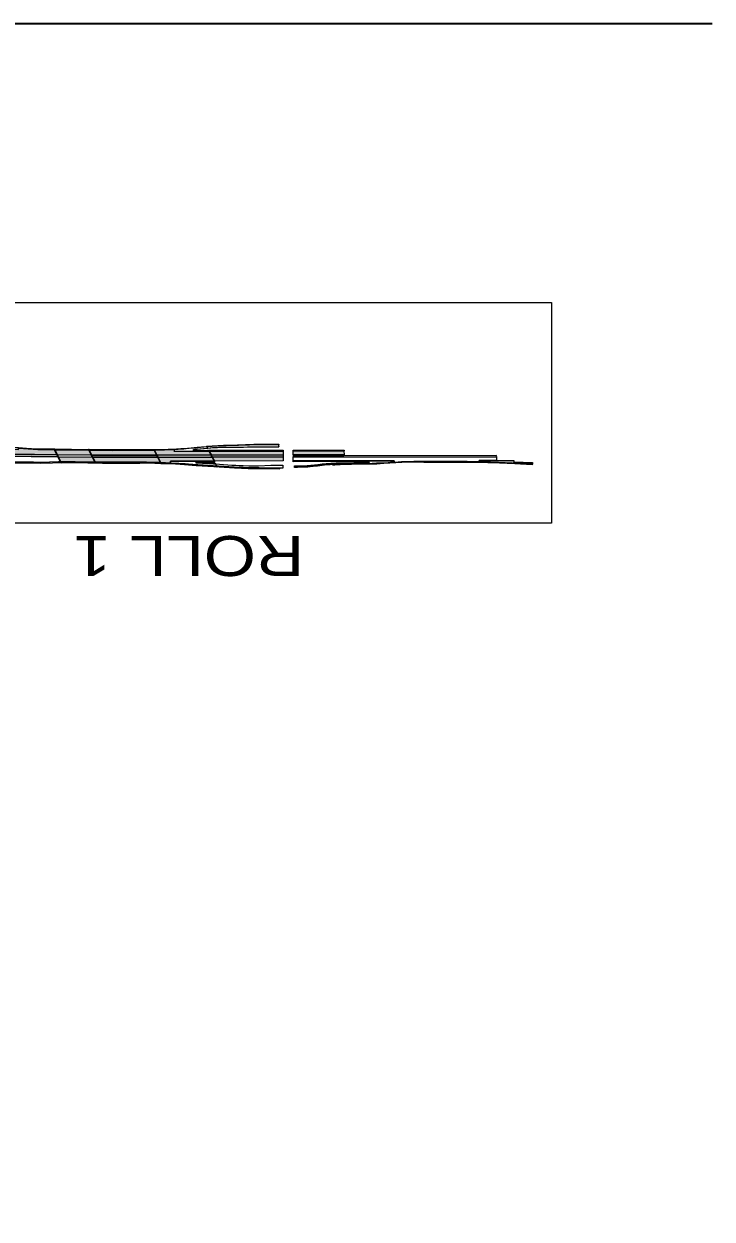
# Model space of a CAD drawing. Extents: x 2363427 to 2368559, y 6957299 to 6980140.
# Drawn here: x 2365851 to 2366226, y 6957299 to 6957952 of the extents above; entities that cross this region are included whole.
import ezdxf

# ---------------------------------------------------------------- set-up
doc = ezdxf.new("R2010")
doc.units = 0
doc.header["$LTSCALE"] = 5.6
for name, color, linetype, lineweight in [('10', 7, 'Continuous', 13), ('11', 7, 'Continuous', 13), ('12', 7, 'Continuous', 13), ('48', 7, 'Continuous', 25), ('62', 7, 'Continuous', 25)]:
    doc.layers.add(name, color=color, linetype=linetype, lineweight=lineweight)

msp = doc.modelspace()

# ---------------------------------------------------------------- hatches: boundary and pattern name
at = {"layer": '10'}
for points in [[(2365989.844, 6957722.009), (2365977.056, 6957721.849), (2365961.076, 6957721.446), (2365956.021, 6957721.235), (2365952.655, 6957720.967), (2365950.661, 6957720.75), (2365950.483, 6957721.094), (2365953.399, 6957721.364), (2365956.562, 6957721.605), (2365959.678, 6957721.751), (2365962.647, 6957721.814), (2365976.104, 6957722.202), (2365989.842, 6957722.352)], [(2365868.623, 6957716.471), (2365832.045, 6957716.926), (2365832.408, 6957719.621), (2365847.546, 6957719.443), (2365847.59, 6957720.071), (2365858.219, 6957719.317), (2365867.283, 6957719.227)], [(2365887.547, 6957716.261), (2365868.623, 6957716.471), (2365867.283, 6957719.227), (2365886.233, 6957718.966)], [(2365889.408, 6957712.458), (2365873.274, 6957712.662), (2365870.508, 6957712.592), (2365869.144, 6957715.399), (2365888.068, 6957715.163)], [(2365921.817, 6957718.965), (2365886.233, 6957718.966), (2365885.991, 6957719.451), (2365921.603, 6957719.376)], [(2365923.199, 6957716.204), (2365898.814, 6957716.186), (2365887.547, 6957716.261), (2365886.233, 6957718.966), (2365898.809, 6957718.886), (2365914.871, 6957718.919), (2365921.817, 6957718.964)], [(2365923.712, 6957715.149), (2365888.068, 6957715.164), (2365887.548, 6957716.261), (2365923.199, 6957716.204)], [(2365925.172, 6957712.185), (2365917.552, 6957712.378), (2365907.86, 6957712.423), (2365889.408, 6957712.458), (2365888.068, 6957715.163), (2365898.816, 6957715.106), (2365923.712, 6957715.148)], [(2365952.98, 6957716.277), (2365923.199, 6957716.204), (2365921.817, 6957718.964), (2365932.514, 6957719.29), (2365932.769, 6957718.688), (2365932.49, 6957718.412), (2365946.563, 6957718.434), (2365951.834, 6957718.389)], [(2365954.599, 6957713.03), (2365930.681, 6957713.006), (2365930.678, 6957711.971), (2365925.172, 6957712.185), (2365923.712, 6957715.148), (2365953.478, 6957715.205)], [(2365989.86, 6957720.743), (2365985.803, 6957720.682), (2365982.035, 6957720.648), (2365972.789, 6957720.569), (2365961.633, 6957720.453), (2365956.846, 6957720.366), (2365953.655, 6957720.18), (2365951.028, 6957719.964), (2365950.96, 6957720.116), (2365954.357, 6957720.398), (2365957.451, 6957720.558), (2365961.288, 6957720.647), (2365989.869, 6957720.908)], [(2365992.234, 6957718.524), (2365951.941, 6957718.458), (2365951.643, 6957718.908), (2365992.254, 6957718.982)], [(2365992.234, 6957716.363), (2365952.98, 6957716.277), (2365951.834, 6957718.389), (2365992.234, 6957718.523)], [(2365992.224, 6957715.259), (2365953.497, 6957715.223), (2365952.994, 6957716.235), (2365992.229, 6957716.379)], [(2365992.277, 6957713.123), (2365954.591, 6957713.029), (2365953.489, 6957715.205), (2365992.255, 6957715.283)], [(2366015.198, 6957716.402), (2365997.687, 6957716.374), (2365997.687, 6957718.534), (2366025.417, 6957718.586), (2366025.421, 6957716.426)], [(2366025.418, 6957715.889), (2366025.419, 6957716.417), (2365997.692, 6957716.364), (2365997.735, 6957715.826)], [(2366025.442, 6957718.581), (2365997.699, 6957718.522), (2365997.7, 6957718.971), (2366025.472, 6957719.031)], [(2366039.122, 6957712.763), (2365997.693, 6957712.684), (2365997.692, 6957713.134), (2366039.121, 6957713.213)], [(2366039.115, 6957712.333), (2366022.209, 6957711.913), (2366018.198, 6957711.744), (2366013.795, 6957711.314), (2366011.686, 6957711.025), (2366007.696, 6957710.595), (2366005.925, 6957710.466), (2366002.345, 6957710.283), (2366000.149, 6957710.258), (2365998.409, 6957710.231), (2365998.409, 6957710.411), (2366000.632, 6957710.418), (2366003.136, 6957710.472), (2366005.244, 6957710.571), (2366007.337, 6957710.728), (2366011.167, 6957711.116), (2366013.583, 6957711.463), (2366015.759, 6957711.692), (2366018.174, 6957711.907), (2366021.123, 6957712.048), (2366023.378, 6957712.117), (2366039.085, 6957712.511)], [(2366043.359, 6957711.427), (2366035.881, 6957711.251), (2366023.308, 6957710.955), (2366020.496, 6957710.866), (2366019.302, 6957710.813), (2366019.227, 6957711.153), (2366025.327, 6957711.33), (2366031.176, 6957711.451), (2366043.359, 6957711.794)], [(2366076.294, 6957712.293), (2366069.006, 6957712.254), (2366062.682, 6957712.379), (2366057.036, 6957712.164), (2366047.133, 6957711.646), (2366043.359, 6957711.427), (2366043.359, 6957711.794), (2366051.051, 6957712.203), (2366051.99, 6957712.249), (2366058.295, 6957712.585), (2366071.176, 6957712.731), (2366076.23, 6957712.665)], [(2366128.312, 6957712.005), (2366118.121, 6957712.459), (2366118.096, 6957712.638), (2366128.31, 6957712.181)]]:
    msp.add_hatch(color=256, dxfattribs=at).paths.add_polyline_path(points)
at = {"layer": '11'}
msp.add_hatch(color=256, dxfattribs=at).paths.add_polyline_path([(2366128.306, 6957711.364), (2366109.776, 6957712.216), (2366105.489, 6957712.404), (2366101.864, 6957712.548), (2366099.331, 6957712.592), (2366099.333, 6957713.327), (2366118.099, 6957713.363), (2366118.109, 6957712.464), (2366128.299, 6957711.995)])
at = {"layer": '12'}
for points in [[(2365921.744, 6957719.38), (2365926.549, 6957719.389), (2365927.834, 6957719.421), (2365929.433, 6957719.48), (2365931.946, 6957719.605), (2365933.871, 6957719.706), (2365936.204, 6957719.833), (2365938.081, 6957719.965), (2365939.974, 6957720.113), (2365941.884, 6957720.29), (2365945.23, 6957720.589), (2365947.58, 6957720.792), (2365950.307, 6957721.068), (2365950.4, 6957721.079), (2365950.34, 6957721.048), (2365950.508, 6957720.722), (2365943.39, 6957720.058), (2365940.582, 6957719.811), (2365937.918, 6957719.609), (2365934.908, 6957719.392), (2365932.779, 6957719.276), (2365929.928, 6957719.141), (2365927.384, 6957719.058), (2365924.761, 6957718.985), (2365921.96, 6957718.942)], [(2365951.035, 6957719.988), (2365950.461, 6957721.109), (2365950.34, 6957721.048), (2365950.915, 6957719.927)], [(2365870.704, 6957712.154), (2365867.076, 6957719.627), (2365867.198, 6957719.685), (2365870.852, 6957712.158)], [(2365867.213, 6957719.654), (2365885.93, 6957719.421), (2365885.87, 6957719.392), (2365886.074, 6957718.97), (2365878.706, 6957719.055), (2365874.063, 6957719.118), (2365868.584, 6957719.179), (2365867.432, 6957719.202)], [(2365868.746, 6957716.493), (2365869.279, 6957715.397), (2365887.917, 6957715.187), (2365887.386, 6957716.274)], [(2365889.61, 6957711.996), (2365889.449, 6957712.018), (2365885.87, 6957719.392), (2365885.991, 6957719.45)], [(2365925.401, 6957711.798), (2365921.608, 6957719.349), (2365921.729, 6957719.41), (2365925.555, 6957711.793)], [(2365953.054, 6957715.749), (2365952.778, 6957716.288), (2365923.315, 6957716.235), (2365923.867, 6957715.149), (2365953.337, 6957715.205)], [(2365950.915, 6957719.927), (2365944.397, 6957719.339), (2365943.288, 6957719.248), (2365943.289, 6957719.418), (2365950.862, 6957720.126)], [(2365944.626, 6957718.883), (2365943.294, 6957718.883), (2365943.291, 6957718.43), (2365944.865, 6957718.424)], [(2365944.626, 6957718.883), (2365951.531, 6957718.907), (2365951.458, 6957718.865), (2365951.689, 6957718.425), (2365944.865, 6957718.424)], [(2365954.801, 6957712.633), (2365951.579, 6957718.927), (2365951.458, 6957718.865), (2365954.681, 6957712.571)], [(2365889.449, 6957712.018), (2365889.23, 6957712.47), (2365872.835, 6957712.664), (2365870.636, 6957712.6), (2365870.852, 6957712.158), (2365872.848, 6957712.214)], [(2365956.032, 6957709.941), (2365953.703, 6957710.084), (2365951.1, 6957710.265), (2365948.127, 6957710.451), (2365945.434, 6957710.619), (2365943.241, 6957710.777), (2365936.219, 6957711.326), (2365931.151, 6957711.587), (2365927.606, 6957711.713), (2365925.555, 6957711.793), (2365925.374, 6957712.158), (2365927.222, 6957712.094), (2365928.105, 6957712.061), (2365933.124, 6957711.851), (2365939.623, 6957711.468), (2365942.57, 6957711.195), (2365945.66, 6957710.972), (2365948.105, 6957710.819), (2365950.582, 6957710.656), (2365952.887, 6957710.507), (2365955.825, 6957710.326)], [(2365947.571, 6957713.026), (2365946.671, 6957713.037), (2365944.421, 6957713.036), (2365944.424, 6957712.583), (2365946.657, 6957712.581), (2365947.789, 6957712.589)], [(2365947.9, 6957712.091), (2365944.427, 6957712.314), (2365944.429, 6957712.136), (2365955.263, 6957711.434), (2365955.281, 6957711.527), (2365955.253, 6957711.62), (2365952.854, 6957711.767), (2365950.792, 6957711.905), (2365949.554, 6957711.984)], [(2365954.441, 6957713.042), (2365947.571, 6957713.026), (2365947.789, 6957712.589), (2365954.671, 6957712.608)], [(2365956.189, 6957709.931), (2365955.307, 6957711.641), (2365955.188, 6957711.584), (2365956.032, 6957709.941)]]:
    msp.add_hatch(color=256, dxfattribs=at).paths.add_polyline_path(points)

# ---------------------------------------------------------------- linework, layer by layer
at = {"layer": '10'}
for points in [[(2365867.158, 6957719.123), (2365858.996, 6957719.318), (2365852.31, 6957719.69), (2365846.035, 6957720.196), (2365831.648, 6957721.256), (2365826.049, 6957721.67), (2365819.003, 6957721.908), (2365799.103, 6957722.126), (2365790.904, 6957722.276), (2365785.294, 6957722.511), (2365780.994, 6957722.833), (2365781.129, 6957723.147), (2365787.008, 6957722.731), (2365791.137, 6957722.634), (2365819.016, 6957722.221), (2365823.28, 6957722.123), (2365826.511, 6957721.937), (2365831.941, 6957721.523), (2365840.847, 6957720.922), (2365851.931, 6957720.047), (2365857.618, 6957719.722), (2365867.043, 6957719.66)], [(2365989.844, 6957722.009), (2365977.056, 6957721.849), (2365961.076, 6957721.446), (2365956.021, 6957721.235), (2365952.655, 6957720.967), (2365950.661, 6957720.75), (2365950.483, 6957721.094), (2365953.399, 6957721.364), (2365956.562, 6957721.605), (2365959.678, 6957721.751), (2365962.647, 6957721.814), (2365976.104, 6957722.202), (2365989.842, 6957722.352)], [(2365869.111, 6957715.416), (2365678.9, 6957717.655), (2365678.93, 6957719.456), (2365690.639, 6957719.173), (2365734.342, 6957718.046), (2365755.659, 6957717.849), (2365868.558, 6957716.438)], [(2365870.508, 6957712.592), (2365859.329, 6957712.283), (2365839.137, 6957712.489), (2365829.632, 6957712.586), (2365827.706, 6957712.611), (2365823.094, 6957712.629), (2365816.121, 6957712.497), (2365816.139, 6957713.312), (2365805.34, 6957713.461), (2365805.372, 6957716.161), (2365825.298, 6957715.925), (2365869.144, 6957715.399)], [(2365868.623, 6957716.471), (2365832.045, 6957716.926), (2365832.408, 6957719.621), (2365847.546, 6957719.443), (2365847.59, 6957720.071), (2365858.219, 6957719.317), (2365867.283, 6957719.227)], [(2365887.547, 6957716.261), (2365868.623, 6957716.471), (2365867.283, 6957719.227), (2365886.233, 6957718.966)], [(2365889.408, 6957712.458), (2365873.274, 6957712.662), (2365870.508, 6957712.592), (2365869.144, 6957715.399), (2365888.068, 6957715.163)], [(2365921.817, 6957718.965), (2365886.233, 6957718.966), (2365885.991, 6957719.451), (2365921.603, 6957719.376)], [(2365923.199, 6957716.204), (2365898.814, 6957716.186), (2365887.547, 6957716.261), (2365886.233, 6957718.966), (2365898.809, 6957718.886), (2365914.871, 6957718.919), (2365921.817, 6957718.964)], [(2365923.712, 6957715.149), (2365888.068, 6957715.164), (2365887.548, 6957716.261), (2365923.199, 6957716.204)], [(2365925.172, 6957712.185), (2365917.552, 6957712.378), (2365907.86, 6957712.423), (2365889.408, 6957712.458), (2365888.068, 6957715.163), (2365898.816, 6957715.106), (2365923.712, 6957715.148)], [(2365952.98, 6957716.277), (2365923.199, 6957716.204), (2365921.817, 6957718.964), (2365932.514, 6957719.29), (2365932.769, 6957718.688), (2365932.49, 6957718.412), (2365946.563, 6957718.434), (2365951.834, 6957718.389)], [(2365954.599, 6957713.03), (2365930.681, 6957713.006), (2365930.678, 6957711.971), (2365925.172, 6957712.185), (2365923.712, 6957715.148), (2365953.478, 6957715.205)], [(2365989.86, 6957720.743), (2365985.803, 6957720.682), (2365982.035, 6957720.648), (2365972.789, 6957720.569), (2365961.633, 6957720.453), (2365956.846, 6957720.366), (2365953.655, 6957720.18), (2365951.028, 6957719.964), (2365950.96, 6957720.116), (2365954.357, 6957720.398), (2365957.451, 6957720.558), (2365961.288, 6957720.647), (2365989.869, 6957720.908)], [(2365992.234, 6957718.524), (2365951.941, 6957718.458), (2365951.643, 6957718.908), (2365992.254, 6957718.982)], [(2365992.234, 6957716.363), (2365952.98, 6957716.277), (2365951.834, 6957718.389), (2365992.234, 6957718.523)], [(2365992.224, 6957715.259), (2365953.497, 6957715.223), (2365952.994, 6957716.235), (2365992.229, 6957716.379)], [(2365992.277, 6957713.123), (2365954.591, 6957713.029), (2365953.489, 6957715.205), (2365992.255, 6957715.283)], [(2366015.198, 6957716.402), (2365997.687, 6957716.374), (2365997.687, 6957718.534), (2366025.417, 6957718.586), (2366025.421, 6957716.426)], [(2366025.427, 6957713.186), (2365997.688, 6957713.134), (2365997.688, 6957715.294), (2366015.105, 6957715.352), (2366025.423, 6957715.346), (2366108.673, 6957715.505), (2366108.695, 6957713.869), (2366108.695, 6957713.312), (2366099.333, 6957713.327), (2366099.331, 6957712.592), (2366099.02, 6957712.599), (2366092.729, 6957712.74), (2366085.092, 6957712.76), (2366068.178, 6957712.728), (2366063.566, 6957712.719), (2366059.457, 6957712.658), (2366056.872, 6957712.532), (2366052.952, 6957712.325), (2366052.871, 6957713.239)], [(2366025.418, 6957715.889), (2366025.419, 6957716.417), (2365997.692, 6957716.364), (2365997.735, 6957715.826)], [(2366025.442, 6957718.581), (2365997.699, 6957718.522), (2365997.7, 6957718.971), (2366025.472, 6957719.031)], [(2366108.628, 6957715.437), (2366108.63, 6957716.059), (2365997.735, 6957715.826), (2365997.734, 6957715.293)], [(2366039.122, 6957712.763), (2365997.693, 6957712.684), (2365997.692, 6957713.134), (2366039.121, 6957713.213)], [(2366039.115, 6957712.333), (2366022.209, 6957711.913), (2366018.198, 6957711.744), (2366013.795, 6957711.314), (2366011.686, 6957711.025), (2366007.696, 6957710.595), (2366005.925, 6957710.466), (2366002.345, 6957710.283), (2366000.149, 6957710.258), (2365998.409, 6957710.231), (2365998.409, 6957710.411), (2366000.632, 6957710.418), (2366003.136, 6957710.472), (2366005.244, 6957710.571), (2366007.337, 6957710.728), (2366011.167, 6957711.116), (2366013.583, 6957711.463), (2366015.759, 6957711.692), (2366018.174, 6957711.907), (2366021.123, 6957712.048), (2366023.378, 6957712.117), (2366039.085, 6957712.511)], [(2366043.359, 6957711.427), (2366035.881, 6957711.251), (2366023.308, 6957710.955), (2366020.496, 6957710.866), (2366019.302, 6957710.813), (2366019.227, 6957711.153), (2366025.327, 6957711.33), (2366031.176, 6957711.451), (2366043.359, 6957711.794)], [(2366076.294, 6957712.293), (2366069.006, 6957712.254), (2366062.682, 6957712.379), (2366057.036, 6957712.164), (2366047.133, 6957711.646), (2366043.359, 6957711.427), (2366043.359, 6957711.794), (2366051.051, 6957712.203), (2366051.99, 6957712.249), (2366058.295, 6957712.585), (2366071.176, 6957712.731), (2366076.23, 6957712.665)], [(2366128.283, 6957710.976), (2366118.816, 6957711.449), (2366110.355, 6957711.847), (2366103.904, 6957712.074), (2366092.368, 6957712.311), (2366076.294, 6957712.293), (2366076.271, 6957712.724), (2366088.178, 6957712.749), (2366098.73, 6957712.634), (2366113.917, 6957712.057), (2366128.25, 6957711.36)], [(2366128.312, 6957712.005), (2366118.121, 6957712.459), (2366118.096, 6957712.638), (2366128.31, 6957712.181)]]:
    msp.add_lwpolyline(points, close=True, dxfattribs=at)
msp.add_lwpolyline([(2365840.977, 6957712.03), (2365859.392, 6957711.835), (2365866.135, 6957712.004), (2365872.071, 6957712.194), (2365877.243, 6957712.164), (2365893.532, 6957711.973), (2365900.677, 6957711.959), (2365913.834, 6957711.975), (2365918.825, 6957711.985), (2365925.326, 6957711.792), (2365933.451, 6957711.495), (2365938.28, 6957711.144), (2365944.7, 6957710.689), (2365954.365, 6957710.028), (2365959.9, 6957709.696), (2365965.662, 6957709.344), (2365973.007, 6957708.988), (2365976.711, 6957708.881), (2365990.456, 6957708.851), (2365990.457, 6957709.213), (2365982.486, 6957709.188), (2365971.972, 6957709.369), (2365968.349, 6957709.537), (2365959.584, 6957710.037), (2365951.221, 6957710.616), (2365937.19, 6957711.609), (2365926.282, 6957712.152), (2365920.083, 6957712.304), (2365903.439, 6957712.476), (2365878.605, 6957712.563), (2365872.4, 6957712.655), (2365869.461, 6957712.58), (2365859.671, 6957712.257), (2365855.747, 6957712.345), (2365831.901, 6957712.551)], dxfattribs=at)
at = {"layer": '11'}
for points in [[(2365989.864, 6957721.992), (2365982.589, 6957721.906), (2365976.93, 6957721.87), (2365973.71, 6957721.762), (2365970.655, 6957721.676), (2365967.707, 6957721.589), (2365965.038, 6957721.523), (2365963.434, 6957721.472), (2365960.437, 6957721.417), (2365958.594, 6957721.35), (2365956.211, 6957721.244), (2365953.49, 6957721.014), (2365951.306, 6957720.813), (2365950.742, 6957720.731), (2365947.108, 6957720.382), (2365944.534, 6957720.152), (2365940.759, 6957719.816), (2365935.779, 6957719.449), (2365932.514, 6957719.29), (2365932.769, 6957718.688), (2365932.49, 6957718.412), (2365943.291, 6957718.43), (2365943.289, 6957719.418), (2365950.987, 6957720.135), (2365953.76, 6957720.363), (2365956.303, 6957720.516), (2365957.831, 6957720.574), (2365961.204, 6957720.641), (2365963.285, 6957720.65), (2365965.757, 6957720.669), (2365970.448, 6957720.708), (2365974.456, 6957720.765), (2365979.965, 6957720.803), (2365984.89, 6957720.851), (2365989.859, 6957720.899)], [(2365930.678, 6957711.971), (2365930.681, 6957713.006), (2365944.421, 6957713.036), (2365944.429, 6957712.136), (2365946.155, 6957712.017), (2365948.99, 6957711.851), (2365954.204, 6957711.502), (2365957.359, 6957711.297), (2365964.087, 6957710.851), (2365966.367, 6957710.737), (2365968.179, 6957710.631), (2365970.329, 6957710.543), (2365973.373, 6957710.426), (2365975.795, 6957710.366), (2365977.266, 6957710.343), (2365978.675, 6957710.348), (2365985.425, 6957710.858), (2365992.051, 6957710.841), (2365992.024, 6957709.221), (2365990.342, 6957709.237), (2365983.13, 6957709.238), (2365979.027, 6957709.254), (2365975.198, 6957709.305), (2365971.931, 6957709.381), (2365970.374, 6957709.457), (2365968.257, 6957709.547), (2365965.444, 6957709.699), (2365962.119, 6957709.904), (2365958.723, 6957710.123), (2365955.945, 6957710.305), (2365952.649, 6957710.517), (2365951.093, 6957710.608), (2365947.022, 6957710.881), (2365942.447, 6957711.199), (2365938.589, 6957711.502), (2365935.235, 6957711.759)]]:
    msp.add_lwpolyline(points, close=True, dxfattribs=at)
at = {"layer": '11', "lineweight": 25}
for points in [[(2365998.409, 6957709.601), (2365998.409, 6957710.231), (2366000.079, 6957710.231), (2366001.992, 6957710.257), (2366003.828, 6957710.314), (2366005.115, 6957710.382), (2366006.549, 6957710.483), (2366007.714, 6957710.577), (2366008.738, 6957710.676), (2366009.965, 6957710.808), (2366010.93, 6957710.924), (2366013.333, 6957711.232), (2366015.041, 6957711.434), (2366016.581, 6957711.59), (2366017.97, 6957711.703), (2366019.637, 6957711.81), (2366020.999, 6957711.872), (2366022.274, 6957711.91), (2366039.123, 6957712.313), (2366039.121, 6957713.213), (2366052.871, 6957713.239), (2366052.952, 6957712.325), (2366050.859, 6957712.21), (2366049.537, 6957712.141), (2366044.612, 6957711.872), (2366043.11, 6957711.803), (2366042.108, 6957711.766), (2366040.754, 6957711.722), (2366022.289, 6957711.28), (2366021.131, 6957711.253), (2366019.597, 6957711.178), (2366017.855, 6957711.065), (2366016.112, 6957710.909), (2366014.696, 6957710.765), (2366013.413, 6957710.607), (2366011.01, 6957710.299), (2366009.942, 6957710.177), (2366008.583, 6957710.026), (2366006.96, 6957709.882), (2366005.683, 6957709.788), (2366004.467, 6957709.719), (2366003.489, 6957709.676), (2366002.456, 6957709.638), (2366001.378, 6957709.619), (2366000.079, 6957709.601)], [(2366128.306, 6957711.364), (2366109.776, 6957712.216), (2366105.489, 6957712.404), (2366101.864, 6957712.548), (2366099.331, 6957712.592), (2366099.333, 6957713.327), (2366118.099, 6957713.363), (2366118.109, 6957712.464), (2366128.299, 6957711.995)]]:
    msp.add_lwpolyline(points, close=True, dxfattribs=at)
at = {"layer": '12'}
for points in [[(2365921.744, 6957719.38), (2365926.549, 6957719.389), (2365927.834, 6957719.421), (2365929.433, 6957719.48), (2365931.946, 6957719.605), (2365933.871, 6957719.706), (2365936.204, 6957719.833), (2365938.081, 6957719.965), (2365939.974, 6957720.113), (2365941.884, 6957720.29), (2365945.23, 6957720.589), (2365947.58, 6957720.792), (2365950.307, 6957721.068), (2365950.4, 6957721.079), (2365950.34, 6957721.048), (2365950.508, 6957720.722), (2365943.39, 6957720.058), (2365940.582, 6957719.811), (2365937.918, 6957719.609), (2365934.908, 6957719.392), (2365932.779, 6957719.276), (2365929.928, 6957719.141), (2365927.384, 6957719.058), (2365924.761, 6957718.985), (2365921.96, 6957718.942)], [(2365951.035, 6957719.988), (2365950.461, 6957721.109), (2365950.34, 6957721.048), (2365950.915, 6957719.927)], [(2365870.704, 6957712.154), (2365867.076, 6957719.627), (2365867.198, 6957719.685), (2365870.852, 6957712.158)], [(2365867.213, 6957719.654), (2365885.93, 6957719.421), (2365885.87, 6957719.392), (2365886.074, 6957718.97), (2365878.706, 6957719.055), (2365874.063, 6957719.118), (2365868.584, 6957719.179), (2365867.432, 6957719.202)], [(2365868.746, 6957716.493), (2365869.279, 6957715.397), (2365887.917, 6957715.187), (2365887.386, 6957716.274)], [(2365889.61, 6957711.996), (2365889.449, 6957712.018), (2365885.87, 6957719.392), (2365885.991, 6957719.45)], [(2365925.401, 6957711.798), (2365921.608, 6957719.349), (2365921.729, 6957719.41), (2365925.555, 6957711.793)], [(2365953.054, 6957715.749), (2365952.778, 6957716.288), (2365923.315, 6957716.235), (2365923.867, 6957715.149), (2365953.337, 6957715.205)], [(2365950.915, 6957719.927), (2365944.397, 6957719.339), (2365943.288, 6957719.248), (2365943.289, 6957719.418), (2365950.862, 6957720.126)], [(2365944.626, 6957718.883), (2365943.294, 6957718.883), (2365943.291, 6957718.43), (2365944.865, 6957718.424)], [(2365944.626, 6957718.883), (2365951.531, 6957718.907), (2365951.458, 6957718.865), (2365951.689, 6957718.425), (2365944.865, 6957718.424)], [(2365954.801, 6957712.633), (2365951.579, 6957718.927), (2365951.458, 6957718.865), (2365954.681, 6957712.571)], [(2365889.449, 6957712.018), (2365889.23, 6957712.47), (2365872.835, 6957712.664), (2365870.636, 6957712.6), (2365870.852, 6957712.158), (2365872.848, 6957712.214)], [(2365956.032, 6957709.941), (2365953.703, 6957710.084), (2365951.1, 6957710.265), (2365948.127, 6957710.451), (2365945.434, 6957710.619), (2365943.241, 6957710.777), (2365936.219, 6957711.326), (2365931.151, 6957711.587), (2365927.606, 6957711.713), (2365925.555, 6957711.793), (2365925.374, 6957712.158), (2365927.222, 6957712.094), (2365928.105, 6957712.061), (2365933.124, 6957711.851), (2365939.623, 6957711.468), (2365942.57, 6957711.195), (2365945.66, 6957710.972), (2365948.105, 6957710.819), (2365950.582, 6957710.656), (2365952.887, 6957710.507), (2365955.825, 6957710.326)], [(2365947.571, 6957713.026), (2365946.671, 6957713.037), (2365944.421, 6957713.036), (2365944.424, 6957712.583), (2365946.657, 6957712.581), (2365947.789, 6957712.589)], [(2365947.9, 6957712.091), (2365944.427, 6957712.314), (2365944.429, 6957712.136), (2365955.263, 6957711.434), (2365955.281, 6957711.527), (2365955.253, 6957711.62), (2365952.854, 6957711.767), (2365950.792, 6957711.905), (2365949.554, 6957711.984)], [(2365954.441, 6957713.042), (2365947.571, 6957713.026), (2365947.789, 6957712.589), (2365954.671, 6957712.608)], [(2365956.189, 6957709.931), (2365955.307, 6957711.641), (2365955.188, 6957711.584), (2365956.032, 6957709.941)]]:
    msp.add_lwpolyline(points, close=True, dxfattribs=at)
at = {"layer": '48', "lineweight": 13}
msp.add_lwpolyline([(2365589.987, 6957679.025), (2365589.987, 6957799.736), (2366138.688, 6957799.736), (2366138.688, 6957679.025)], close=True, dxfattribs=at)
at = {"layer": '62', "lineweight": 35}
msp.add_lwpolyline([(2366226.481, 6957951.933), (2365246.638, 6957951.933), (2365246.638, 6957298.789)], dxfattribs=at)

# ---------------------------------------------------------------- texts
at = {"layer": '62', "width": 1.25}
msp.add_text('ROLL 1', height=21.87, rotation=180, dxfattribs=at).set_placement((2366003.667, 6957672.094))

doc.saveas('drawing.dxf')
